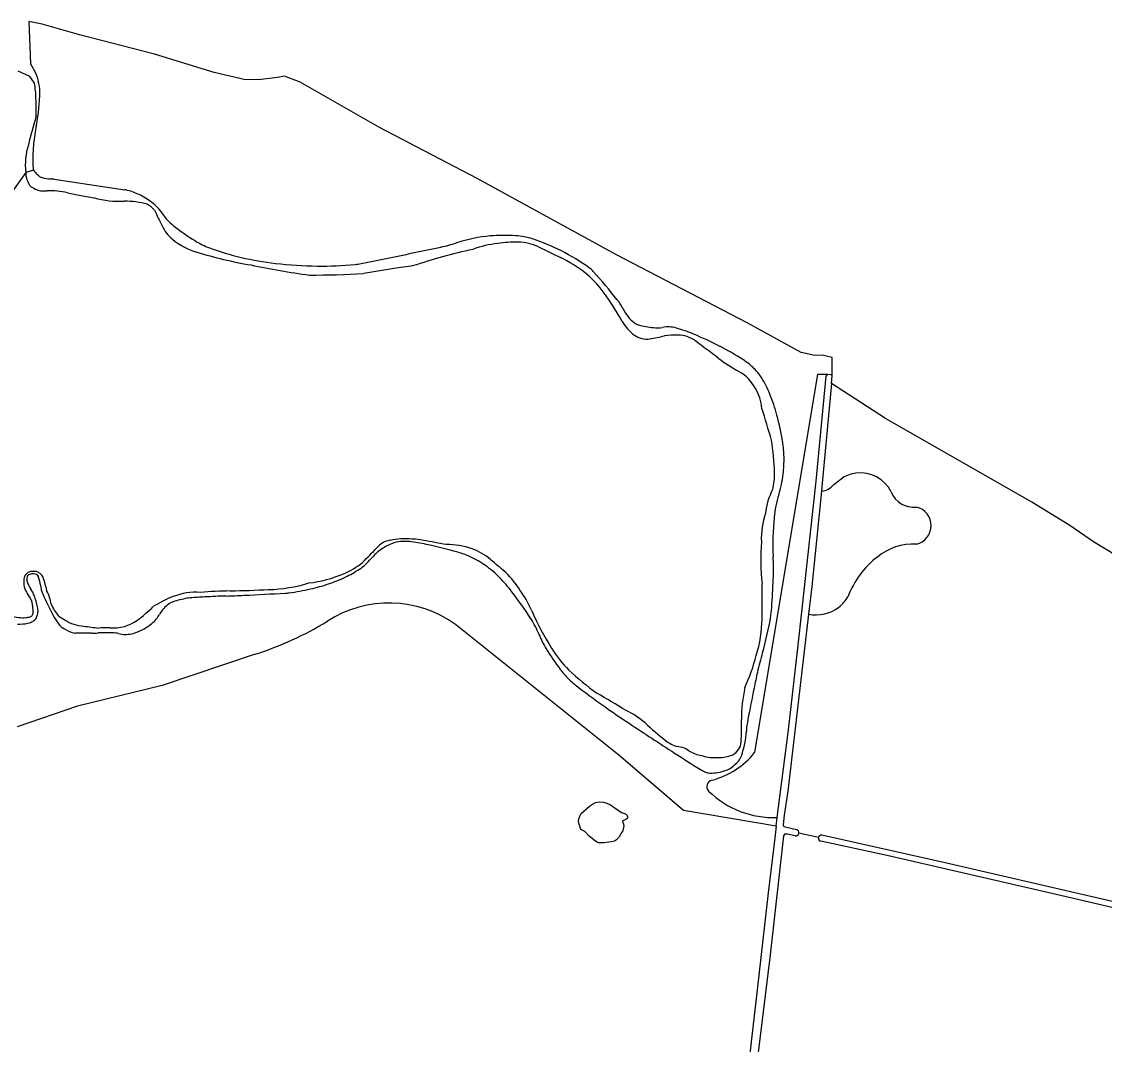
# Model space of a CAD drawing. Extents: x 130998 to 133001, y 398999 to 403002.
# Drawn here: x 131366 to 131683, y 402626.3 to 402925.8 of the extents above; entities that cross this region are included whole.
import ezdxf

# ---------------------------------------------------------------- set-up
doc = ezdxf.new("R2010")
doc.units = 0
doc.layers.add('gx-grn-maaiveld', color=7, linetype='Continuous')

msp = doc.modelspace()

# ---------------------------------------------------------------- linework, layer by layer
at = {"layer": 'gx-grn-maaiveld'}
for p, q in [((131368.4, 402909.75), (131364.95, 402911.26)), ((131367.2, 402881.61), (131323.96, 402821.07)), ((131369.53, 402882.35), (131367.2, 402881.61)), ((131367.2, 402881.61), (131367.2, 402881.65)), ((131369.53, 402882.35), (131369.55, 402882.31)), ((131371.58, 402876.24), (131372.69, 402876.27)), ((131603.08, 402819.86), (131603.29, 402822.12)), ((131603.77, 402790.24), (131606.33, 402792.22)), ((131586.9, 402690.16), (131587.18, 402692.75)), ((131599.28, 402686.85), (131593.53, 402688.11))]:
    msp.add_line(p, q, dxfattribs=at)
for points in [[(131603.29, 402822.12), (131603.31, 402827.46), (131600.33, 402828.14), (131598.17, 402828), (131594.19, 402828.92), (131578.42, 402837.61), (131540.19, 402857.54), (131499.32, 402879.89), (131470.76, 402894.81), (131447.56, 402908.11), (131442.96, 402909.8), (131440.88, 402909.43), (131436.17, 402908.85), (131431.54, 402908.81), (131422.38, 402910.92), (131404.94, 402916.31), (131382.98, 402921.96), (131372.07, 402925.1), (131368.16, 402925.81), (131368.65, 402913.44)], [(131368.65, 402913.44), (131369.36, 402912.06), (131370.1, 402910.8), (131370.59, 402909.54), (131370.84, 402908.42)], [(131369.79, 402907.82), (131368.86, 402909.05), (131368.4, 402909.75)], [(131369.38, 402882.86), (131369.39, 402882.76), (131369.41, 402882.67), (131369.43, 402882.57), (131369.47, 402882.48), (131369.51, 402882.39), (131369.53, 402882.35)], [(131367.2, 402881.61), (131367.21, 402881.41), (131367.22, 402881.18), (131367.25, 402880.95), (131367.28, 402880.72), (131367.32, 402880.5), (131367.37, 402880.27), (131367.42, 402880.05), (131367.48, 402879.82), (131367.55, 402879.6), (131367.63, 402879.38), (131367.71, 402879.17), (131367.8, 402878.96), (131367.9, 402878.74), (131368, 402878.54), (131368.11, 402878.34), (131368.23, 402878.14), (131368.36, 402877.94), (131368.49, 402877.75)], [(131375.57, 402879.64), (131385.9, 402878.12), (131396.22, 402876.59)], [(131379.42, 402875.7), (131383.32, 402874.94), (131387.22, 402874.18)], [(131580.6, 402711.76), (131599.07, 402822.59), (131601.97, 402822.54)], [(131587.18, 402692.75), (131590.51, 402718.45), (131593.31, 402743.18), (131594.45, 402753.02), (131598.56, 402791.2), (131601.5, 402822.01), (131601.97, 402822.54)], [(131601.97, 402822.54), (131602.93, 402822.52), (131603.29, 402822.12)], [(131603.08, 402819.86), (131600.3, 402789.61), (131600.16, 402788.3)], [(131686.69, 402769.32), (131679.78, 402773.43), (131672.87, 402778.22), (131661.71, 402785.13), (131618.92, 402809.58), (131603.08, 402819.86)], [(131600.16, 402788.3), (131597.29, 402760.35), (131596.36, 402752.33)], [(131596.36, 402752.33), (131593.07, 402723.9), (131591.04, 402706.27), (131590.29, 402700.48), (131589.22, 402693.39), (131588.94, 402690.59), (131589.13, 402690.06), (131592.85, 402689.23)], [(131386.45, 402746.74), (131384.03, 402746.71), (131381.54, 402746.7)], [(131586.9, 402690.16), (131559.72, 402694.82), (131540.79, 402710.96), (131493.05, 402749.24)], [(131434.34, 402740.56), (131407.12, 402731.38), (131382.35, 402725.3), (131364.72, 402719.28)], [(131529.4, 402693.09), (131529.77, 402693.87), (131532.22, 402696.1), (131533.17, 402696.68), (131534.04, 402697.16), (131535.08, 402697.3), (131536.38, 402697.24), (131537.29, 402696.93), (131538.37, 402696.41), (131540.01, 402695.24), (131541.61, 402694.24), (131542.8, 402693.82), (131543.08, 402693.57), (131543.31, 402693.33), (131543.39, 402693.03), (131543.4, 402692.74), (131543.19, 402692.48), (131542.86, 402692.17), (131542.25, 402691.91), (131542.03, 402691.78), (131541.93, 402691.65), (131541.96, 402691.42), (131542.25, 402690.77), (131542.34, 402690.28), (131541.97, 402688.84), (131541.46, 402688.04), (131541.04, 402687.15), (131540.2, 402686.23), (131539.55, 402685.85), (131538.67, 402685.62), (131536.42, 402685.33), (131535.22, 402685.3), (131534.85, 402685.34), (131534.53, 402685.48), (131534.04, 402685.79), (131532.16, 402687.32), (131530.9, 402688.62), (131530.29, 402688.94), (131529.69, 402689.2), (131529.24, 402690.75), (131529.05, 402691.68), (131529.11, 402692.32), (131529.4, 402693.09)], [(131586.9, 402690.16), (131586.61, 402687.57), (131584.58, 402670.64), (131581.34, 402642.27), (131577.58, 402610.05), (131573.93, 402580.97), (131573.09, 402576.53), (131572.16, 402573.14), (131570.42, 402567.86), (131563.97, 402550.7), (131551.91, 402519.39), (131546.05, 402503.87), (131546.15, 402503.24), (131546.85, 402503.02)], [(131592.45, 402687.39), (131590.18, 402687.9), (131589.34, 402687.88), (131589.02, 402687.39), (131585.13, 402652.52), (131580.04, 402611.27), (131577.58, 402589.96), (131576.44, 402580.63), (131575.9, 402577.36), (131575.14, 402574.49), (131572.02, 402565.47), (131564.15, 402544.88), (131551.86, 402512.43), (131548.07, 402502.84), (131547.66, 402502.76), (131546.85, 402503.02)], [(131845.85, 402630.88), (131839.59, 402632.53), (131804.12, 402640.5), (131761.77, 402650.17), (131693.75, 402666.15), (131636.37, 402679.45), (131600.3, 402687.55)], [(131845.82, 402629.69), (131845.67, 402628.91), (131845.48, 402628.69), (131802.97, 402638.8), (131721.52, 402657.94), (131672.7, 402669.31), (131619.79, 402681.52), (131599.92, 402685.8)]]:
    msp.add_lwpolyline(points, dxfattribs=at)
for centre, radius, start, end in [((131361.36, 402905.3), 9.98, 0.1094, 18.1967), ((131340.12, 402902.76), 30.09, 1.0872, 9.668), ((131324.26, 402905.23), 47.07, 348.1448, 0.1098), ((131263.94, 402899.83), 106.33, 359.0774, 1.889), ((131648.25, 402818.11), 289.29, 163.9437, 165.6554), ((131416.15, 402885.92), 46.82, 168.1207, 175.0209), ((131387.43, 402883.79), 20.35, 162.8896, 186.0562), ((131432.1, 402884.5), 62.83, 174.9972, 178.9592), ((131395.22, 402885.15), 25.95, 178.9116, 185.0736), ((131374.01, 402884.99), 5.2, 211.0746, 224.0328), ((131375.55, 402886.46), 7.33, 223.8747, 234.3954), ((131372.8, 402882.59), 2.59, 234.1875, 251.9103), ((131374.57, 402888.01), 8.28, 251.8788, 269.2793), ((131374.37, 402871.5), 8.23, 81.6324, 89.3233), ((131372.77, 402882.61), 6.47, 228.6099, 259.4796), ((131395.61, 402872.56), 4.08, 76.9354, 81.429), ((131392.26, 402858.52), 18.51, 64.27, 76.6654), ((131373.08, 402882.1), 5.84, 266.1768, 273.8232), ((131374.3, 402853.79), 22.5, 76.8466, 92.1155), ((131394.87, 402903.25), 30.06, 255.2559, 272.3776), ((131390.44, 402854.76), 22.69, 53.0427, 64.249), ((131396.16, 402846.32), 26.89, 75.7015, 90.1032), ((131396.05, 402861.88), 12.49, 44.5846, 57.272), ((131395.68, 402861.72), 13.98, 33.3896, 53.0639), ((131453.47, 402891.21), 52.7, 202.9736, 208.5602), ((131419.04, 402877.11), 14, 213.3923, 231.7406), ((131416.34, 402869.94), 9.97, 203.207, 231.9189), ((131453.44, 402920.75), 69.56, 231.7446, 238.2903), ((131422.66, 402876.85), 19.31, 229.8003, 253.758), ((131429.02, 402881.23), 23.11, 238.3005, 249.6565), ((131479.61, 402903.19), 44.34, 281.8705, 288.0418), ((131507.14, 402818.69), 44.53, 95.0704, 108.0367), ((131508.11, 402833.02), 27.93, 95.5287, 110.9409), ((131507.37, 402816.01), 47.22, 85.9667, 95.0728), ((131510.73, 402828.45), 32.81, 88.9227, 99.3172), ((131509.28, 402842.86), 20.31, 72.0768, 86.0018), ((131510.99, 402846.41), 14.84, 64.7201, 88.6055), ((131497.76, 402807.15), 57.82, 62.9999, 72.1061), ((131456.89, 402990.28), 137.8, 253.2853, 260.0633), ((131448.2, 402932.91), 78.23, 249.6436, 256.7624), ((130840.65, 405938.35), 3146.03, 281.45421, 281.88815), ((131530.99, 402704.96), 157.61, 102.0351, 108.6921), ((131604.82, 403036.3), 196.97, 243.6293, 245.7014), ((131494.93, 402801.56), 64.09, 54.3777, 63.0148), ((131450.15, 402941.11), 86.66, 256.7539, 263.514), ((131479.46, 403074.06), 224.35, 258.078, 262.5316), ((131454.12, 402975.98), 121.75, 263.507, 269.2673), ((131453.83, 402953.45), 99.23, 269.2733, 275.6612), ((131461.83, 402872.64), 18.02, 275.6797, 281.432), ((131512.77, 402598.06), 258.22, 97.1822, 100.4072), ((131499.61, 402809.87), 52.76, 53.4803, 62.7594), ((131451.75, 403096.31), 244.7, 269.6596, 273.3667), ((131506.7, 402823.8), 37.44, 39.9368, 49.5053), ((131528.53, 402848.45), 6.41, 41.1534, 54.3516), ((131270.89, 402623.43), 348.48, 39.35, 41.1345), ((131475.6, 402801.98), 75.37, 28.5221, 37.4811), ((131530.97, 402836.68), 12.15, 25.6113, 39.3522), ((131552.9, 402847.19), 12.17, 205.6257, 232.2807), ((131552.74, 402844.28), 12.61, 210.049, 234.4072), ((131547.38, 402840.05), 3.14, 232.1653, 256.1188), ((131555.36, 402872.16), 36.23, 256.047, 263.0004), ((131552.05, 402845.25), 9.12, 263.0427, 279.9845), ((131555.22, 402827.33), 9.08, 74.2896, 100.0436), ((131545.86, 402793.97), 43.72, 67.2753, 74.3246), ((131549.01, 402839.04), 6.18, 234.2415, 278.1549), ((131545.6, 402864.26), 31.63, 277.7895, 285.7651), ((131558.73, 402784.73), 49.29, 90.6621, 95.2816), ((131558.14, 402825.65), 8.37, 52.5406, 89.8523), ((131520.59, 402733.68), 109.09, 62.8198, 67.2658), ((131160.75, 402286.66), 678.02, 52.8794, 53.58629), ((131532.59, 402757.06), 82.82, 57.4224, 62.8199), ((131604.94, 402874.3), 58.61, 233.3244, 240.4552), ((131566.87, 402810.68), 19.17, 46.2312, 57.4561), ((131570.19, 402812.84), 11.99, 27.601, 60.7772), ((131568.74, 402812.61), 16.49, 32.2977, 46.2791), ((131558.67, 402806.24), 28.4, 21.6385, 32.3069), ((131569.77, 402811.56), 12.99, 4.433, 31.7639), ((131533.92, 402796.37), 55.05, 14.9036, 21.6881), ((130868.73, 402590.92), 747.6, 16.50053, 17.24567), ((131506.93, 402789.17), 82.98, 9.4022, 14.9177), ((131493.53, 402789.73), 92.99, 2.4793, 8.3638), ((131559.58, 402797.87), 29.62, 0.9154, 9.4357), ((131550.28, 402797.71), 38.92, 353.5019, 0.9233), ((131566.94, 402793.51), 19.51, 346.0593, 0.7267), ((131557.73, 402796.87), 31.42, 342.1974, 353.4927), ((131611.55, 402783.66), 10.03, 97.4265, 121.3926), ((131611.56, 402783.65), 10.04, 26.2766, 97.4487), ((131602.44, 402780.11), 18.72, 152.2908, 174.5898), ((131599.57, 402793.7), 5.44, 276.2244, 320.4851), ((131627.12, 402790.66), 7.04, 201.3687, 276.9248), ((131617.43, 402777.68), 31.29, 162.1654, 174.6082), ((131604.15, 402774.61), 21.6, 160.3573, 183.0158), ((131626.62, 402778.21), 5.62, 283.5092, 76.1132), ((131667.26, 402772.98), 81.33, 174.6053, 182.6542), ((131474.65, 402768.08), 5.89, 97.8442, 141.9092), ((131479.84, 402758.93), 15.03, 111.2984, 123.7774), ((131477.81, 402755.45), 18.88, 92.4583, 102.1138), ((131477.94, 402763.78), 9.82, 95.7685, 111.2533), ((131478.19, 402761.39), 12.22, 83.7308, 95.8242), ((131478.53, 402747.06), 27.3, 79.1965, 93.212), ((131474.46, 402726.97), 46.84, 77.6668, 83.7889), ((131384.65, 402213.74), 568.82, 79.2947, 79.9778), ((131450.52, 402617.97), 158.44, 74.1805, 77.6274), ((131490.75, 402752.11), 20.55, 69.6499, 91.2197), ((131652.94, 402768.43), 70.54, 175.8973, 185.9087), ((131626.85, 402756.7), 16.08, 86.1625, 129.9766), ((131164.68, 403069.47), 426.48, 314.9246, 315.7193), ((131479.81, 402758.98), 14.97, 123.7969, 140.5829), ((131486.67, 402745.58), 25.81, 65.5912, 74.1687), ((131486.14, 402744.38), 27.12, 54.6877, 65.6246), ((131493.03, 402756.78), 15.39, 48.2076, 71.5563), ((131504.96, 402765.45), 81.14, 357.928, 2.6543), ((131632.27, 402748.4), 25.95, 127.3623, 159.4554), ((131452.68, 402783.1), 20.42, 291.6015, 310.1859), ((131445.63, 402794.79), 35.08, 295.5195, 303.3113), ((131456.7, 402777.97), 14.94, 303.2718, 320.608), ((131484.21, 402741.62), 30.49, 44.4507, 54.7202), ((131384.56, 402623.17), 187.46, 48.9234, 50.7054), ((131369.11, 402762.3), 2.5, 102.4374, 184.1032), ((131370.12, 402762.58), 2.63, 174.9627, 198.5069), ((131368.79, 402762.7), 1.3, 141.1459, 175.0549), ((131368.79, 402762.7), 1.3, 108.8695, 141.3605), ((131369.47, 402760.72), 3.39, 89.0682, 108.8719), ((131369.43, 402759.42), 5.39, 75.4508, 99.1704), ((131369.49, 402762.13), 1.98, 63.0945, 89.0518), ((131369.98, 402763.09), 0.909, 24.3925, 63.1926), ((131369.45, 402761.77), 3.16, 11.3621, 64.9659), ((131362.99, 402759.91), 8.59, 5.8276, 24.4731), ((131344.86, 402753.29), 29.14, 11.3853, 18.2094), ((131445.73, 402797.96), 36.8, 276.8119, 293.1476), ((131442.09, 402802.14), 43.24, 288.5442, 295.5574), ((131474.79, 402732.4), 43.67, 37.243, 44.4275), ((131489.87, 402745.8), 25.85, 31.221, 46.2834), ((131352.43, 402770.99), 233.77, 355.8817, 357.9228), ((131374.42, 402761.97), 7.81, 178.921, 196.9076), ((131400.34, 402776.35), 37.31, 206.5007, 212.9038), ((131375.15, 402764.28), 7.94, 198.6047, 215.8385), ((131362.27, 402754.98), 7.94, 19.8602, 35.8263), ((131380.16, 402761.67), 8.68, 185.9309, 203.1775), ((131409.03, 403428.25), 669.4, 271.54688, 272.5075), ((131437.13, 402803.58), 44.11, 271.5448, 287.0909), ((131434.36, 402831.97), 74.09, 277.6845, 282.6674), ((131439, 402811.28), 52.89, 282.6749, 288.5707), ((131488.37, 402741.93), 29.26, 22.8355, 36.1883), ((131134.69, 402756.07), 448.11, 359.3482, 0.6518), ((131357.83, 402753.29), 11.53, 356.7221, 14.0491), ((131344.37, 402748.53), 26.97, 12.6608, 19.8147), ((131455.04, 402793.88), 90.19, 203.2635, 207.7715), ((131360.56, 402752.72), 14.34, 10.0323, 26.134), ((131423.5, 402724.29), 35.68, 111.5787, 122.1145), ((131417.12, 402739.75), 18.96, 86.401, 110.8461), ((131421.58, 402719.24), 38.37, 100.805, 106.9783), ((131415.97, 402748.67), 8.41, 94.3739, 100.7832), ((131428.75, 402584), 173.57, 93.0061, 94.4355), ((131429.53, 402611.61), 147.49, 90.9431, 94.3608), ((131435.83, 402449.71), 308.05, 91.8432, 93.0114), ((131416.59, 403052.14), 294.69, 271.815, 272.8278), ((131345.51, 404501.81), 1746.1, 272.8105, 273.20862), ((131442.57, 402770.92), 12.5, 273.0674, 277.7762), ((131402.12, 402677.21), 134.92, 33.1412, 37.2265), ((131598.61, 402762.86), 10.79, 307.6358, 330.2169), ((131366.83, 402753.17), 3.98, 331.2236, 356.5425), ((131365.36, 402753.25), 5.46, 356.5966, 12.6114), ((131385.23, 402759.35), 11.33, 201.3704, 221.0939), ((131372.99, 402786.39), 44.84, 306.8599, 314.7015), ((131414.69, 402747.57), 9.53, 125.5234, 150.3859), ((131411.61, 402751.89), 4.22, 106.8962, 125.5991), ((131473.55, 402722.21), 33.33, 54.1902, 122.7482), ((131604.13, 402793), 97.27, 204.095, 211.3941), ((131553.97, 402756.48), 31.7, 350.2823, 355.8808), ((131598.63, 402762.84), 10.76, 257.823, 307.6133), ((131366.27, 402761.43), 10.18, 250.7564, 276.1071), ((131364.97, 402764.42), 15.07, 269.5256, 280.7506), ((131367.07, 402756.45), 5.15, 273.1287, 286.7952), ((131366.96, 402754.06), 4.52, 280.5445, 301.1075), ((131368.21, 402752.6), 1.13, 287.6523, 1.4389), ((131367.84, 402752.62), 2.84, 300.9705, 331.1167), ((131388.25, 402758.71), 14.7, 207.7698, 218.9914), ((131384.85, 402762.02), 12.99, 231.1201, 241.6858), ((131384.73, 402759.84), 11.06, 236.88, 266.8333), ((131392.67, 402760.84), 12.6, 266.4675, 304.9266), ((131398.12, 402756.99), 9.53, 308.848, 330.3788), ((131404.95, 402832.85), 96.86, 287.6675, 301.4734), ((131494.32, 402737.39), 24.82, 21.1558, 33.1863), ((131544, 402751.59), 38.78, 342.9112, 359.078), ((131498.18, 402765.99), 88.3, 343.5784, 350.3131), ((131381.79, 402753.47), 6.39, 218.9942, 239.6238), ((131385, 402758.97), 12.75, 239.6607, 254.2534), ((131404.44, 402884.78), 137.49, 261.4988, 263.3839), ((131385.5, 402821.98), 75.25, 270.7225, 272.2299), ((131391.43, 402668.54), 78.31, 89.1921, 92.2012), ((131391.42, 402683.71), 64.56, 89.5822, 92.5054), ((131392.41, 402738.57), 8.27, 75.9858, 89.0938), ((131396.4, 402754.53), 8.18, 255.9042, 283.2663), ((131395.46, 402758.49), 12.25, 283.3131, 297.2998), ((131392.86, 402763.52), 17.92, 297.2968, 308.8495), ((131540.79, 402755.39), 25.02, 201.2011, 211.9071), ((131597.63, 402790.79), 91.98, 211.9152, 216.4836), ((131552.81, 402762.43), 37.55, 212.3753, 224.9617), ((131526.55, 402754.21), 56.29, 335.4504, 345.5883), ((131667.96, 402715.96), 88.69, 163.5882, 167.4394), ((131541.17, 402749.04), 21.76, 216.467, 225.8776), ((131576.85, 402789.21), 73.51, 226.4908, 234.7554), ((131792.18, 402688.18), 215.98, 167.4115, 168.6565), ((131547.46, 402755.5), 30.78, 225.8552, 232.7231), ((131701.85, 402958.32), 285.67, 232.7204, 234.9651), ((131619.24, 402721.54), 42.52, 167.3858, 180.177), ((132510.97, 402543.64), 949.16, 168.63633, 169.20457), ((130844.78, 401561.76), 1355.91, 59.00569, 59.42727), ((131704.27, 402961.99), 290.07, 234.9912, 236.4219), ((131530.86, 402699.58), 27.34, 49.7066, 63.6234), ((131164.93, 402720.27), 411.79, 359.247, 0.1576), ((131605.05, 402716.4), 26.92, 169.2381, 176.5285), ((132301.22, 403861.09), 1369.29, 236.41865, 237.08515), ((131601.05, 402775.84), 76.34, 226.54, 232.4363), ((131551.45, 402719.64), 26.78, 340.7527, 356.545), ((131560.83, 402723.22), 10.11, 231.317, 253.4396), ((131571.89, 402715.36), 4.82, 296.4221, 354.0363), ((131750.52, 403010.27), 355.8, 237.0816, 238.5201), ((131557.49, 402707.02), 6.52, 52.6638, 85.9765), ((131566.54, 402720.6), 9.82, 238.6807, 261.7545), ((131561.69, 402727.17), 24.39, 285.2885, 320.8302), ((131568.8, 402721.95), 11.66, 251.6794, 276.1374), ((131570.57, 402719.24), 8.9, 266.6287, 292.9284), ((131566.6, 402717.31), 12.24, 305.3304, 318.8944), ((131572.29, 402712.36), 4.71, 318.8151, 340.8417), ((131571.68, 402718.22), 13.35, 238.5485, 245.9375), ((131567.52, 402708.9), 3.14, 245.9352, 268.4397), ((131567.76, 402718.05), 12.29, 268.5001, 279.796), ((131567.42, 402719.96), 14.23, 279.8449, 289.8605), ((131570.23, 402712.18), 5.96, 289.7891, 305.3712), ((131568.46, 402701.8), 1.88, 100.4452, 224.4029), ((131586.02, 402719.63), 26.9, 225.3769, 272.4773), ((131592.61, 402688.31), 0.94, 259.9251, 347.6014), ((131592.61, 402688.31), 0.942, 347.6591, 75.0833), ((131600.16, 402686.67), 0.898, 167.9197, 254.5026), ((131600.16, 402686.66), 0.899, 81.4005, 167.8131)]:
    msp.add_arc(centre, radius, start, end, dxfattribs=at)

doc.saveas('drawing.dxf')
